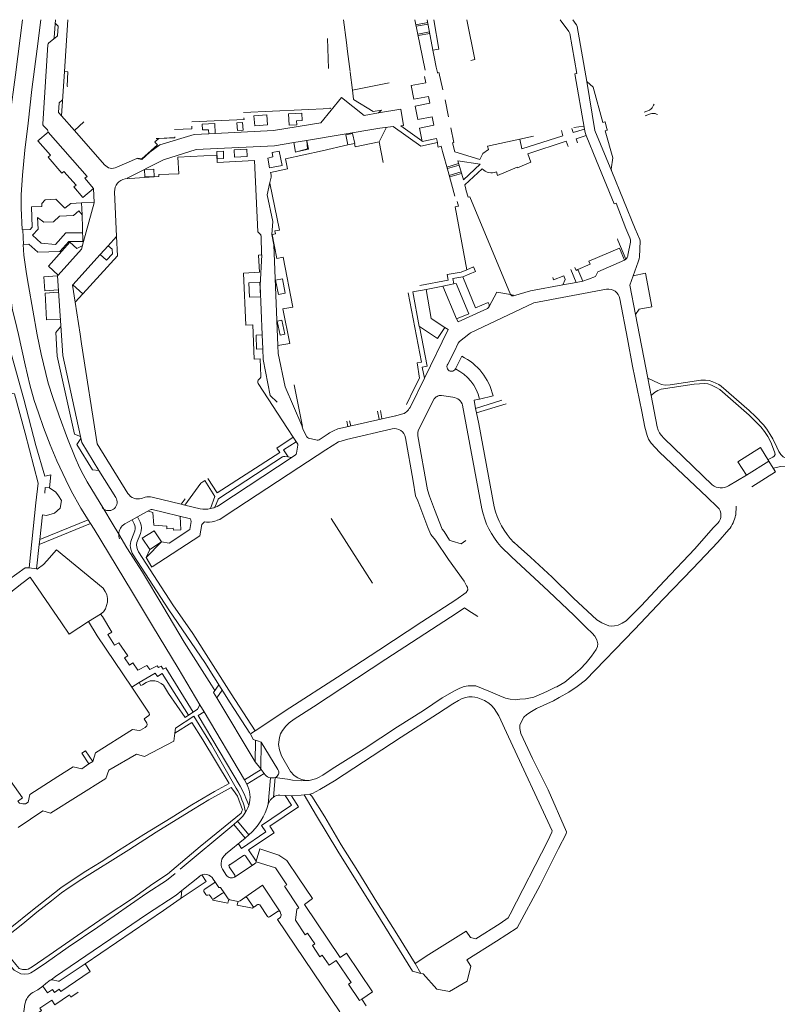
# Model space of a CAD drawing. Extents: x 145000 to 155000, y 457500 to 470000.
# Tile 391 of 548: x 149150 to 149411, y 468161 to 468500. Entities that reach past the tile are written whole.
import ezdxf

# ---------------------------------------------------------------- set-up
doc = ezdxf.new("R2010")
doc.units = 0
doc.header["$LTSCALE"] = 0.2
doc.header["$MEASUREMENT"] = 0
doc.layers.add('kant verharding', color=252, linetype='Continuous', lineweight=0)

msp = doc.modelspace()

# ---------------------------------------------------------------- linework, layer by layer
at = {"layer": 'kant verharding', "linetype": 'Continuous', "lineweight": 0}
for p, q in [((149166.65, 468500), (149165.49, 468482.17)), ((149262.53, 468492.15), (149261.54, 468500)), ((149286.04, 468500), (149289.57, 468482.66)), ((149286.4, 468498.26), (149290.53, 468499)), ((149290.63, 468498.46), (149286.51, 468497.72)), ((149292.25, 468489.47), (149290.35, 468500)), ((149340.38, 468500), (149341.6, 468498.34)), ((149341.6, 468498.34), (149341.65, 468498.24)), ((149345.2, 468478.68), (149341.85, 468497.65)), ((149255.99, 468493.48), (149256.35, 468483.26)), ((149287.05, 468495.07), (149291.11, 468495.8)), ((149291.21, 468495.26), (149287.15, 468494.53)), ((149262.92, 468489.06), (149262.53, 468492.15)), ((149263.77, 468482.23), (149262.92, 468489.06)), ((149293.82, 468481.87), (149293.44, 468483.65)), ((149165.49, 468482.17), (149164.48, 468466.94)), ((149264.59, 468475.78), (149263.8, 468482)), ((149289.38, 468480.43), (149289.79, 468478.32)), ((149293.87, 468481.61), (149293.82, 468481.87)), ((149294.34, 468481.97), (149295.73, 468475.89)), ((149264.59, 468475.78), (149277.19, 468478.24)), ((149289.79, 468478.32), (149284.78, 468477.35)), ((149284.78, 468477.35), (149285.7, 468472.64)), ((149345.2, 468478.68), (149345.07, 468478.79)), ((149264.98, 468472.66), (149264.59, 468475.78)), ((149285.7, 468472.64), (149290.7, 468473.61)), ((149290.7, 468473.61), (149291.16, 468471.23)), ((149291.16, 468471.23), (149286.15, 468470.27)), ((149286.15, 468470.27), (149287.05, 468465.62)), ((149296.43, 468472.38), (149297.68, 468466.57)), ((149164.48, 468466.94), (149168.9, 468461.91)), ((149273.54, 468467.9), (149281.26, 468469.22)), ((149282.12, 468463.62), (149281.26, 468469.22)), ((149287.05, 468465.62), (149292.06, 468466.58)), ((149292.06, 468466.58), (149292.63, 468463.66)), ((149168.9, 468461.91), (149172.19, 468464.82)), ((149273.77, 468457.99), (149276.29, 468462.98)), ((149273.97, 468462.72), (149278.63, 468463.23)), ((149278.63, 468463.23), (149288.1, 468456.54)), ((149281.18, 468463.52), (149282.12, 468463.62)), ((149281.18, 468463.52), (149288.5, 468458.34)), ((149292.63, 468463.66), (149287.63, 468462.65)), ((149344.22, 468463.34), (149340.74, 468462.86)), ((149351.52, 468464.73), (149351.5, 468464.76)), ((149352.28, 468462.09), (149351.52, 468464.73)), ((149168.9, 468461.91), (149179.27, 468450.11)), ((149197.94, 468459.15), (149203.46, 468459.45)), ((149203.46, 468459.45), (149203.45, 468459.72)), ((149217.38, 468460.87), (149215.19, 468460.77)), ((149287.63, 468462.65), (149288.55, 468458.09)), ((149322.17, 468458.91), (149326.9, 468459.89)), ((149345.05, 468460.18), (149348.52, 468451.47)), ((149196.65, 468457.95), (149197.94, 468459.15)), ((149197.08, 468459.12), (149197.94, 468459.15)), ((149248.82, 468458.47), (149244.38, 468457.71)), ((149248.82, 468458.47), (149248.85, 468458.29)), ((149254.21, 468454.9), (149262.95, 468456.91)), ((149265.34, 468457.41), (149262.95, 468456.91)), ((149273.77, 468457.99), (149275.1, 468450.9)), ((149288.1, 468456.54), (149293.81, 468457.7)), ((149288.55, 468458.09), (149293.55, 468459.1)), ((149293.81, 468457.7), (149293.55, 468459.1)), ((149293.81, 468457.7), (149293.99, 468456.36)), ((149295.56, 468454.64), (149295.57, 468454.6)), ((149295.62, 468454.53), (149295.6, 468454.61)), ((149297.09, 468449.3), (149301.11, 468450.48)), ((149301.26, 468449.95), (149297.24, 468448.77)), ((149297.9, 468446.41), (149301.95, 468447.6)), ((149302.1, 468447.07), (149298.05, 468445.88)), ((149175.51, 468441.91), (149175.74, 468437.14)), ((149182.76, 468440.82), (149183.42, 468425.44)), ((149303.62, 468441.66), (149303.71, 468441.69)), ((149303.62, 468441.66), (149303.62, 468441.69)), ((149303.77, 468441.13), (149303.62, 468441.66)), ((149175.74, 468437.14), (149171.39, 468436.96)), ((149171.39, 468436.96), (149171.39, 468437)), ((149171.54, 468432.83), (149171.39, 468436.96)), ((149171.86, 468423.64), (149171.54, 468432.83)), ((149151.41, 468422.7), (149151.16, 468427.69)), ((149358.68, 468428.2), (149360, 468424.97)), ((149171.86, 468423.64), (149172.05, 468423.64)), ((149177.82, 468419.22), (149180.51, 468422.19)), ((149180.51, 468422.19), (149183.42, 468425.44)), ((149183.42, 468425.44), (149183.46, 468425.49)), ((149355.92, 468424.18), (149355.75, 468424.58)), ((149358.62, 468417.56), (149355.92, 468424.18)), ((149360.23, 468423.49), (149359.38, 468418.99)), ((149168.43, 468408.8), (149177.82, 468419.22)), ((149358.18, 468417.25), (149358.62, 468417.56)), ((149163.07, 468411.85), (149163.33, 468412.14)), ((149341.54, 468409.6), (149339.78, 468414)), ((149343.88, 468410.04), (149342.12, 468414.01)), ((149168.26, 468408.66), (149168.27, 468408.63)), ((149168.27, 468408.63), (149168.43, 468408.8)), ((149168.43, 468408.8), (149171.81, 468405.7)), ((149295.65, 468408.34), (149299.44, 468409.07)), ((149341.54, 468409.6), (149336.93, 468408.75)), ((149343.88, 468410.04), (149341.54, 468409.6)), ((149168.27, 468408.63), (149169.17, 468402.81)), ((149169.17, 468402.81), (149171.81, 468405.7)), ((149295.65, 468408.34), (149289.94, 468407.23)), ((149300.34, 468397.05), (149295.65, 468408.34)), ((149319.96, 468405.27), (149318.95, 468405.45)), ((149169.17, 468402.81), (149170.9, 468391.76)), ((149356.58, 468404.02), (149359.24, 468390.19)), ((149366.21, 468376.72), (149361.97, 468398.59)), ((149170.9, 468391.76), (149171.4, 468388.52)), ((149233.71, 468386.74), (149233.52, 468391.6)), ((149302.18, 468384.24), (149300.07, 468379.88)), ((149284.39, 468366.62), (149289.32, 468376.7)), ((149367.38, 468370.73), (149366.21, 468376.72)), ((149244.5, 468374.34), (149244.5, 468374.32)), ((149244.5, 468374.32), (149247.41, 468360.06)), ((149287.47, 468359.09), (149292.72, 468369.55)), ((149295.22, 468370.66), (149299.15, 468370.09)), ((149316.01, 468369.12), (149306.98, 468366.28)), ((149308.28, 468369.49), (149312.95, 468370.57)), ((149308.28, 468369.49), (149308.29, 468369.46)), ((149273.75, 468362.56), (149273.22, 468365.33)), ((149274.67, 468362.77), (149274.2, 468365.49)), ((149302.48, 468367.33), (149309.13, 468331.74)), ((149307.28, 468364.72), (149306.98, 468366.28)), ((149307.28, 468364.72), (149317.43, 468367.85)), ((149279.43, 468363.76), (149260.09, 468359.37)), ((149263.01, 468360.06), (149262.64, 468361.82)), ((149264, 468360.3), (149263.6, 468362.04)), ((149279.46, 468363.75), (149281.43, 468364.23)), ((149255.45, 468352), (149259.75, 468354.78)), ((149259.75, 468354.78), (149260.67, 468355.03)), ((149282.85, 468356.17), (149285.43, 468341.2)), ((149290.39, 468338.25), (149287.06, 468356.86)), ((149246.1, 468345.96), (149255.45, 468352)), ((149407.87, 468348.14), (149400.11, 468343.35)), ((149407.91, 468348.17), (149407.87, 468348.14)), ((149409.38, 468345.68), (149407.87, 468348.14)), ((149177.34, 468344.9), (149183.12, 468335.57)), ((149220.79, 468329.27), (149246.1, 468345.96)), ((149394.02, 468339.58), (149400.11, 468343.35)), ((149192.04, 468335.29), (149193.31, 468335.7)), ((149195.65, 468335.77), (149205.68, 468333.33)), ((149205.68, 468333.33), (149206.99, 468335.21)), ((149386.64, 468335.73), (149390.21, 468332.28)), ((149179.02, 468331.65), (149178.49, 468332.16)), ((149205.68, 468333.33), (149206.95, 468333.02)), ((149206.95, 468333.02), (149212.2, 468331.74)), ((149215.7, 468331.78), (149216.91, 468332.1)), ((149396.62, 468332.66), (149396.44, 468329.55)), ((149156.98, 468321.22), (149173.68, 468327.96)), ((149173.68, 468327.96), (149174.51, 468326.62)), ((149188.77, 468327.92), (149186.23, 468326.5)), ((149188.77, 468327.92), (149190.62, 468328.95)), ((149188.77, 468327.92), (149189.49, 468326.56)), ((149190.62, 468328.95), (149191.59, 468327.08)), ((149218.08, 468327.76), (149218.95, 468328.09)), ((149218.95, 468328.09), (149220.79, 468329.27)), ((149257.21, 468328.34), (149271.44, 468306.11)), ((149174.51, 468326.62), (149156.77, 468319.39)), ((149189.71, 468324.19), (149188.55, 468321.16)), ((149212.78, 468326.38), (149213.67, 468327.19)), ((149213.67, 468327.19), (149214.42, 468327.12)), ((149390.25, 468326.75), (149388.71, 468325.13)), ((149156.77, 468319.39), (149156.98, 468321.22)), ((149191.63, 468323.24), (149190.45, 468320.12)), ((149155.89, 468311.05), (149156.77, 468319.39)), ((149193.59, 468315.02), (149198.89, 468320.38)), ((149194.85, 468317.7), (149193.59, 468315.02)), ((149198.89, 468320.38), (149194.85, 468317.7)), ((149315.69, 468318.71), (149319.28, 468315.2)), ((149320.1, 468320.19), (149321.6, 468318.84)), ((149189.16, 468315.91), (149201.39, 468297.02)), ((149190.99, 468316.96), (149202.79, 468298.64)), ((149193.59, 468315.02), (149195.54, 468311.62)), ((149155.89, 468311.05), (149153.39, 468311.39)), ((149177.91, 468295.49), (149173.76, 468292.91)), ((149304.34, 468296.83), (149307.75, 468294.65)), ((149191.24, 468271.91), (149188.71, 468270.38)), ((149216.81, 468268.56), (149218.6, 468271.19)), ((149217.95, 468266.68), (149216.81, 468268.56)), ((149219.76, 468269.35), (149217.95, 468266.68)), ((149231.09, 468244.67), (149217.95, 468266.68)), ((149211.27, 468262.79), (149212.08, 468264.33)), ((149212.08, 468264.33), (149213.52, 468261.91)), ((149209.78, 468261.77), (149208.23, 468260.76)), ((149209.78, 468261.77), (149211.27, 468262.79)), ((149213.52, 468261.91), (149211.49, 468260.62)), ((149225.95, 468236.33), (149211.49, 468260.62)), ((149227.41, 468238.51), (149213.52, 468261.91)), ((149231.18, 468252.11), (149231.09, 468244.67)), ((149233.06, 468242.28), (149233.14, 468251.4)), ((149233.14, 468251.4), (149238.94, 468242)), ((149173.92, 468243.95), (149175.24, 468244.83)), ((149231.09, 468244.67), (149233.06, 468242.28)), ((149233.21, 468242.02), (149227.41, 468238.51)), ((149228.21, 468237.04), (149234.18, 468240.66)), ((149233.06, 468242.28), (149233.21, 468242.02)), ((149233.21, 468242.02), (149234.18, 468240.66)), ((149238.04, 468239.29), (149237.43, 468232.51)), ((149227.41, 468238.51), (149228.21, 468237.04)), ((149236.4, 468239.16), (149235.55, 468230.14)), ((149239.59, 468233.22), (149241.38, 468233.1)), ((149241.38, 468233.1), (149243.67, 468232.96)), ((149241.38, 468233.1), (149243.62, 468229.71)), ((149243.67, 468232.96), (149246.04, 468229.23)), ((149248.02, 468233.27), (149249.95, 468233.55)), ((149243.62, 468229.71), (149233.25, 468222.81)), ((149246.04, 468229.23), (149236.11, 468222.57)), ((149205.31, 468207.8), (149223.82, 468223.14)), ((149223.82, 468223.14), (149225.09, 468224.22)), ((149223.82, 468223.14), (149227.68, 468218.45)), ((149225.09, 468224.22), (149228.96, 468219.53)), ((149233.25, 468222.81), (149234.8, 468220.54)), ((149236.11, 468222.57), (149237.69, 468220.3)), ((149234.8, 468220.54), (149226.39, 468214.87)), ((149228.96, 468219.53), (149227.68, 468218.45)), ((149237.69, 468220.3), (149228.83, 468214.41)), ((149227.68, 468218.45), (149220.96, 468212.88)), ((149225.59, 468216.12), (149225.3, 468216.47)), ((149226.39, 468214.87), (149225.59, 468216.12)), ((149222.35, 468209.29), (149227.06, 468212.47)), ((149227.74, 468212.34), (149229.72, 468209.41)), ((149228.83, 468214.41), (149231.49, 468210.46)), ((149231.49, 468210.46), (149232.76, 468214.79)), ((149232.76, 468214.79), (149239.22, 468212.59)), ((149239.22, 468212.59), (149242.04, 468210.74)), ((149223.98, 468205.03), (149230.41, 468209.27)), ((149230.41, 468209.27), (149231.39, 468209.91)), ((149231.39, 468209.91), (149231.46, 468210.22)), ((149231.46, 468210.22), (149231.49, 468210.46)), ((149238.07, 468208.15), (149231.46, 468210.22)), ((149242.04, 468210.74), (149245.98, 468204.78)), ((149214.29, 468203.49), (149212.74, 468205.76)), ((149219.84, 468207.73), (149221.23, 468205.61)), ((149224.14, 468205.7), (149222.15, 468208.6)), ((149238.07, 468208.15), (149241.98, 468202.41)), ((149205.31, 468197.53), (149214.29, 468203.49)), ((149211.91, 468205.23), (149205.91, 468200.4)), ((149216.95, 468202.96), (149213.6, 468200.71)), ((149217.22, 468203.52), (149216.68, 468204.35)), ((149218.63, 468201.42), (149217.22, 468203.52)), ((149227.61, 468198), (149233.6, 468202.2)), ((149233.6, 468202.2), (149239.67, 468193.1)), ((149241.98, 468202.41), (149241.18, 468201.86)), ((149245.98, 468204.78), (149250.86, 468197.6)), ((149213.49, 468200.04), (149214.17, 468198.98)), ((149215.54, 468198.66), (149216.19, 468197.72)), ((149216.9, 468197.57), (149219.83, 468199.49)), ((149219.17, 468201.42), (149218.63, 468201.42)), ((149220.68, 468199.23), (149219.17, 468201.42)), ((149221.78, 468197.54), (149220.68, 468199.23)), ((149241.18, 468201.86), (149246.09, 468194.43)), ((149216.58, 468197.47), (149216.51, 468197.03)), ((149221.71, 468195.99), (149216.51, 468197.03)), ((149221.71, 468195.99), (149221.9, 468196.97)), ((149222.45, 468197.18), (149221.78, 468197.54)), ((149221.9, 468196.97), (149222, 468197.43)), ((149225.25, 468196.67), (149222.45, 468197.18)), ((149224.97, 468195.36), (149225.17, 468196.34)), ((149230.16, 468194.3), (149224.97, 468195.36)), ((149225.17, 468196.34), (149225.24, 468196.67)), ((149226, 468196.86), (149225.25, 468196.67)), ((149227.61, 468198), (149226, 468196.86)), ((149230.26, 468195), (149228.33, 468197.89)), ((149230.94, 468194.83), (149231.97, 468195.53)), ((149235.39, 468191.41), (149232.72, 468195.42)), ((149250.86, 468197.6), (149248.08, 468195.57)), ((149248.08, 468195.57), (149260.36, 468177.38)), ((149230.16, 468194.3), (149230.63, 468194.76)), ((149238.98, 468193.24), (149236.1, 468191.29)), ((149240, 468192.23), (149239.67, 468193.1)), ((149245.47, 468194.02), (149244.95, 468190.22)), ((149246.09, 468194.43), (149245.47, 468194.02)), ((149238.79, 468190.43), (149239.62, 468190.97)), ((149260.2, 468158.64), (149238.79, 468190.43)), ((149244.95, 468190.22), (149248.33, 468185.16)), ((149248.33, 468185.16), (149249.14, 468185.7)), ((149249.14, 468185.7), (149251.62, 468182.03)), ((149251.62, 468182.03), (149250.82, 468181.47)), ((149250.82, 468181.47), (149253.42, 468177.61)), ((149260.36, 468177.38), (149262.5, 468178.85)), ((149262.5, 468178.85), (149271.53, 468165.57)), ((149253.42, 468177.61), (149254.22, 468178.15)), ((149254.22, 468178.15), (149256.55, 468174.66)), ((149256.55, 468174.66), (149259.04, 468176.35)), ((149259.04, 468176.35), (149264.09, 468168.75)), ((149286.2, 468175.27), (149288.14, 468171.89)), ((149264.09, 468168.75), (149263.26, 468168.17)), ((149267.03, 468162.59), (149263.26, 468168.17)), ((149271.53, 468165.57), (149267.77, 468162.97)), ((149151.92, 468161.35), (149151.46, 468157.88)), ((149267.77, 468162.97), (149267.03, 468162.59)), ((149267.77, 468162.97), (149269.31, 468160.71))]:
    msp.add_line(p, q, dxfattribs=at)
at = {"layer": 'kant verharding', "linetype": 'Continuous', "lineweight": 0, "flags": 128}
for points in [[(149144.94, 468427.51), (149144.77, 468440.18), (149145.32, 468452.36), (149145.74, 468457.3), (149146.67, 468466.53), (149148.63, 468481.03), (149151.04, 468500)], [(149157.34, 468500), (149156.12, 468490.02), (149154.29, 468475.95), (149153.03, 468464.41), (149151.92, 468455.13), (149151.09, 468446.47), (149150.58, 468439.71)], [(149162.36, 468500), (149162, 468493.91), (149161.92, 468493.59), (149161.76, 468493.29), (149160.13, 468492), (149159.88, 468491.68), (149159.75, 468491.3), (149158.01, 468464.16), (149158.05, 468463.78), (149158.26, 468463.45), (149159.65, 468462.05), (149159.82, 468461.73), (149159.86, 468461.36)], [(149162.11, 468493.52), (149163.14, 468494.44), (149163.36, 468497.74), (149162.46, 468498.64)], [(149292.64, 468500), (149294.28, 468489.86), (149292.25, 468489.47)], [(149303.94, 468500), (149306.7, 468486.26), (149305.28, 468486.01)], [(149336, 468500), (149339.04, 468495.95), (149339.4, 468495.27), (149341.81, 468481.52), (149341.07, 468481.42), (149344.43, 468462.37)], [(149341.65, 468498.24), (149341.78, 468497.95), (149341.85, 468497.65)], [(149293.44, 468483.65), (149292.66, 468487.2), (149292.25, 468489.47)], [(149165.49, 468482.17), (149166.66, 468482.11), (149166.4, 468477.14), (149166.71, 468477.03)], [(149351.11, 468464.77), (149350.7, 468464.68), (149347.46, 468476.73), (149345.2, 468478.68)], [(149345.2, 468478.68), (149348, 468461.84), (149353.83, 468447.81)], [(149217.38, 468460.87), (149237.44, 468461.82), (149253.66, 468464.55), (149260.81, 468473.18), (149268.62, 468467.06), (149273.54, 468467.9), (149274.6, 468468.9)], [(149164.71, 468472.3), (149163.67, 468471.43), (149163.47, 468468.02), (149164.48, 468466.94)], [(149227.13, 468468.03), (149257.04, 468469.41), (149256.96, 468469.69)], [(149274.6, 468468.9), (149271.74, 468468.44), (149264.92, 468472.58)], [(149230.95, 468463.52), (149230.71, 468466.97), (149235.12, 468467.24), (149235.32, 468463.77), (149230.95, 468463.52)], [(149247.15, 468467.8), (149247.29, 468465.36), (149245.35, 468465.26), (149245.42, 468463.86), (149242.81, 468463.68), (149242.6, 468467.6), (149247.15, 468467.8)], [(149364.93, 468468.19), (149366.76, 468468.84), (149367.4, 468469.36)], [(149365.29, 468466.98), (149367.19, 468467.62), (149367.57, 468467.72), (149367.95, 468467.77)], [(149203.34, 468462.19), (149209.37, 468462.49), (149209.33, 468463.4)], [(149209.27, 468464.82), (149227.3, 468465.7), (149227.24, 468466.2)], [(149215.19, 468460.77), (149215.09, 468462.15), (149212.96, 468462.06), (149212.83, 468464.07), (149217.2, 468464.23), (149217.38, 468460.87)], [(149224.83, 468464.57), (149226.8, 468464.64), (149226.97, 468461.97), (149224.99, 468461.86), (149224.83, 468464.57)], [(149351.5, 468464.76), (149351.48, 468464.86), (149351.11, 468464.77)], [(149159.86, 468461.36), (149156.33, 468458.33), (149160.7, 468453.36), (149159.84, 468452.66), (149164.64, 468447.19), (149165.31, 468447.79), (149169.48, 468443.11), (149168.77, 468442.54), (149171.87, 468438.79), (149175.51, 468441.91)], [(149175.51, 468441.91), (149172.55, 468445.48), (149173.27, 468446.1), (149159.86, 468461.36)], [(149183.47, 468449.26), (149190.42, 468452.27), (149192.09, 468451.95), (149194.88, 468454.41), (149198.27, 468456.9), (149210.11, 468460.53), (149215.19, 468460.77)], [(149197.94, 468459.15), (149203.47, 468459.31), (149203.46, 468459.45)], [(149215.19, 468460.77), (149215.19, 468460.74), (149217.38, 468460.84), (149217.38, 468460.87)], [(149273.97, 468462.72), (149248.82, 468458.47)], [(149265.34, 468457.41), (149265.39, 468457.42), (149264.64, 468460.86), (149262.26, 468460.38), (149262.95, 468456.91)], [(149298.43, 468462.82), (149299.42, 468457.77), (149299.04, 468457.62), (149299.76, 468454.56)], [(149322.17, 468458.91), (149322.89, 468455.56), (149337, 468460.02), (149336.47, 468461.87)], [(149344.43, 468462.37), (149340.57, 468461.17), (149340.11, 468462.59)], [(149341.98, 468457.65), (149341.51, 468459.03), (149345.05, 468460.18)], [(149344.43, 468462.37), (149344.64, 468461.21), (149345.05, 468460.18)], [(149353.83, 468447.81), (149353.56, 468448.56), (149354.22, 468452.45), (149351.51, 468461.78), (149352.3, 468462.03), (149352.28, 468462.09)], [(149187.12, 468445.49), (149199.62, 468451.77), (149210.79, 468455.3), (149237.82, 468456.61), (149244.38, 468457.71)], [(149190.58, 468452.41), (149192.08, 468452.1), (149197.52, 468456.9), (149196.63, 468457.92)], [(149244.38, 468457.71), (149244.99, 468454.48), (149245.29, 468454.55)], [(149248.85, 468458.29), (149249.14, 468455.56), (149245.29, 468454.55)], [(149248.85, 468458.29), (149249.41, 468455.46), (149245.29, 468454.55)], [(149265.34, 468457.41), (149265.51, 468456.24), (149273.77, 468457.99)], [(149295.6, 468454.61), (149295.07, 468456.48), (149294.03, 468456.2), (149293.99, 468456.36)], [(149322.17, 468458.91), (149311.06, 468456.52), (149311.43, 468455.3), (149309.41, 468453.98), (149308.4, 468451.95), (149299.76, 468454.56)], [(149314.12, 468447.63), (149314.51, 468446.39), (149321.25, 468449.23), (149321.35, 468449.02), (149325.98, 468450.96), (149324.91, 468453.88), (149338.16, 468458.19), (149338.78, 468456.32)], [(149233.08, 468425.59), (149233.02, 468425.94), (149232.82, 468426.23), (149231.98, 468427.07), (149230.89, 468451.59), (149218, 468450.87), (149217.89, 468453.36), (149204.56, 468452.74), (149204.87, 468447), (149197.92, 468446.7), (149197.94, 468446), (149186.33, 468445.25)], [(149220.17, 468454.71), (149217.95, 468454.65), (149218.02, 468452.11), (149220.27, 468452.23), (149220.17, 468454.71)], [(149228.31, 468452.95), (149228.19, 468455.45), (149223.87, 468455.25), (149223.97, 468452.76), (149228.31, 468452.95)], [(149239.38, 468454.8), (149236.96, 468454.28), (149237.24, 468452.82), (149235.42, 468452.4), (149236.1, 468448.98), (149240.42, 468449.87), (149239.38, 468454.8)], [(149254.21, 468454.9), (149241.55, 468452.12), (149242.26, 468448.64), (149236.43, 468447.43), (149236.62, 468446.59), (149236.64, 468446.24), (149236.59, 468445.84), (149236.17, 468444)], [(149295.57, 468454.6), (149297.54, 468447.73), (149299.86, 468439.32)], [(149302.74, 468444.9), (149300.83, 468451.42), (149308.49, 468450.24), (149302.74, 468444.9)], [(149348.52, 468451.47), (149354.6, 468436.7), (149355.35, 468436.85), (149358.68, 468428.2)], [(149193.15, 468445.93), (149193, 468448.41), (149196.29, 468448.54), (149196.39, 468446.1), (149193.15, 468445.93)], [(149303.62, 468441.69), (149303.23, 468443.13), (149309.26, 468448.72)], [(149361.2, 468411.92), (149362.88, 468416.74), (149363.19, 468417.7), (149363.36, 468418.37), (149363.59, 468423.8), (149363.49, 468424.32), (149361.83, 468428.03), (149353.83, 468447.81)], [(149236.17, 468444), (149235.21, 468439.77), (149237.14, 468430.56), (149236.82, 468426.15), (149237.55, 468422.52), (149238.91, 468387.89)], [(149238.91, 468387.89), (149243.05, 468388.6), (149240.62, 468400.47), (149244.1, 468401.14), (149240.74, 468418.26), (149238.58, 468417.86), (149236.96, 468426.05), (149238.07, 468426.27), (149237.87, 468427.31), (149239.52, 468427.64), (149236.16, 468443.72), (149236.17, 468444)], [(149151.16, 468427.69), (149150.98, 468427.76), (149150.62, 468435.1), (149150.58, 468439.71)], [(149303.77, 468441.13), (149304.36, 468438.92), (149304.94, 468439.1), (149318.95, 468405.45)], [(149171.39, 468436.96), (149167.71, 468436.81), (149165.6, 468435.14), (149162.49, 468438.23), (149158.9, 468438.02), (149157.74, 468436.75), (149157.73, 468435.78), (149154.12, 468435.64), (149154.44, 468428.58), (149153.73, 468427.79), (149151.16, 468427.69)], [(149175.74, 468437.14), (149175.75, 468437.04), (149172.05, 468423.64)], [(149300.63, 468437.42), (149301.08, 468435.84), (149299.92, 468435.57), (149303.96, 468413.94)], [(149171.54, 468432.83), (149170.44, 468434.22), (149168.65, 468432.63), (149163.76, 468432.36), (149161.7, 468430.43), (149158.43, 468430.29), (149156.24, 468431.99), (149156.43, 468427.98), (149154.51, 468425.81), (149157.48, 468423.15), (149162.46, 468422.62), (149165.96, 468426.7), (149171.72, 468426.72)], [(149233.18, 468425.6), (149233.32, 468419.15), (149232.3, 468419.03), (149232.55, 468413.11), (149227.06, 468412.79), (149227.92, 468394.89), (149230.3, 468394.98), (149230.81, 468383.2), (149232.83, 468383.32), (149233.06, 468377.39), (149233.02, 468377.03), (149232.84, 468376.71), (149232.18, 468375.96)], [(149152.38, 468412.56), (149151.52, 468419), (149151.26, 468422.65), (149151.41, 468422.7)], [(149151.41, 468422.7), (149153.22, 468422.76), (149156.31, 468419.97), (149163.9, 468420.2), (149167.03, 468423.65), (149171.86, 468423.64)], [(149163.33, 468412.14), (149159.95, 468415.24), (149167.31, 468423.45), (149169.71, 468421.33), (149171.61, 468422.16)], [(149172.05, 468423.64), (149171.34, 468421.07), (149163.33, 468412.14)], [(149171.81, 468405.7), (149183.7, 468418.78), (149183.42, 468425.44)], [(149180.51, 468422.19), (149181.87, 468421.01), (149181.99, 468419.47), (149179.97, 468417.27), (149177.82, 468419.22)], [(149144.73, 468419.38), (149146.32, 468409.19), (149147.64, 468400.01), (149148.57, 468396.56), (149149.7, 468391.68), (149151.97, 468381.22), (149153.58, 468374.32), (149155.12, 468369.01), (149156.55, 468364.73), (149158.34, 468359.71), (149160.57, 468353.75), (149162.93, 468348.23), (149165.92, 468341.7), (149167.83, 468337.85), (149171.17, 468331.99), (149173.68, 468327.96)], [(149233.52, 468391.6), (149232.88, 468408.5), (149233.41, 468419.14)], [(149342.12, 468414.01), (149346.37, 468415.86), (149345.92, 468416.88), (149356.47, 468421.4), (149358.18, 468417.25)], [(149343.88, 468410.04), (149345.81, 468410.72), (149348.17, 468411.69), (149349.01, 468413.29), (149358.18, 468417.25)], [(149179.02, 468331.65), (149173.36, 468341.03), (149171.95, 468343.51), (149170.67, 468345.91), (149169.16, 468349.39), (149166.58, 468355.86), (149163.71, 468363.72), (149161.55, 468370.02), (149159.91, 468375), (149157.44, 468384.93), (149156.08, 468391.54), (149153.13, 468408.6), (149152.38, 468412.56)], [(149303.96, 468413.94), (149301.97, 468413.12), (149297.19, 468412.29), (149297.51, 468410.42), (149287.73, 468408.52)], [(149303.96, 468413.94), (149306.21, 468414.92), (149306.9, 468413.32), (149302.55, 468411.51)], [(149341.13, 468414.73), (149341.54, 468413.75), (149342.12, 468414.01)], [(149361.2, 468411.92), (149365.4, 468412.75), (149367.64, 468401.21), (149363.19, 468400.36), (149361.97, 468398.59)], [(149163.35, 468407.08), (149158.8, 468406.74), (149158.42, 468411.54), (149163.07, 468411.85)], [(149171.04, 468356.65), (149164.89, 468384.51), (149163.07, 468411.85)], [(149229.13, 468404.5), (149232.95, 468404.7), (149232.76, 468409.71), (149228.96, 468409.51), (149229.13, 468404.5)], [(149240.52, 468410.85), (149238.11, 468410.39), (149239.1, 468405.44), (149241.46, 468405.91), (149240.52, 468410.85)], [(149299.44, 468409.07), (149299.15, 468410.93), (149302.55, 468411.51)], [(149299.44, 468409.07), (149300.27, 468409.23), (149304.59, 468398.85), (149300.36, 468397.05), (149300.91, 468396.02), (149311.02, 468400.69), (149311.39, 468400.94), (149311.62, 468401.31)], [(149302.55, 468411.51), (149306.98, 468400.86), (149311.33, 468402.73), (149311.61, 468402.04), (149311.68, 468401.68), (149311.62, 468401.31)], [(149336.93, 468408.75), (149325.85, 468406.69), (149320.04, 468405)], [(149336.93, 468408.75), (149337.81, 468410.61), (149337.26, 468411.92), (149333.76, 468410.47), (149333.54, 468411.34)], [(149361.97, 468398.59), (149360.06, 468408.65), (149361.2, 468411.92)], [(149164.02, 468397), (149159.34, 468396.76), (149158.81, 468405.93), (149163.39, 468406.21)], [(149283.73, 468406.01), (149288.39, 468382.2), (149286.86, 468381.89), (149287.62, 468376.69), (149285.82, 468373.16), (149283.18, 468367.6)], [(149289.94, 468407.23), (149285.41, 468406.35), (149287.58, 468394.47), (149287.65, 468394.42)], [(149289.94, 468407.23), (149291.7, 468397.19), (149296.41, 468394.09)], [(149297.4, 468381.5), (149299.65, 468385.99), (149300.96, 468388.7), (149301.44, 468389.28), (149304.61, 468391.77), (149305.24, 468392.21), (149326.95, 468402.62), (149352.04, 468407.24)], [(149318.95, 468405.45), (149314.23, 468406.29), (149311.62, 468401.31)], [(149160.4, 468338.91), (149160.84, 468343.42), (149159.32, 468343.09), (149158.77, 468342.91), (149155.7, 468353.47), (149151.49, 468369.48), (149146.66, 468386.72), (149143.61, 468397.85), (149136.01, 468397.77), (149120.84, 468397.47)], [(149240.32, 468396.63), (149238.72, 468396.32), (149239.74, 468391.43), (149241.31, 468391.86), (149240.32, 468396.63)], [(149171.04, 468356.65), (149168.93, 468357.42), (149162.97, 468384.29), (149162.48, 468392.43), (149164.19, 468394.34)], [(149289.32, 468376.7), (149288.59, 468380.49), (149290.28, 468380.82), (149287.65, 468394.42)], [(149287.65, 468394.42), (149293.82, 468390.28), (149296.41, 468394.09)], [(149296.41, 468394.09), (149297.5, 468393.41), (149289.32, 468376.7)], [(149171.4, 468388.52), (149176.79, 468354.06), (149187.32, 468337.03)], [(149233.71, 468386.74), (149231.57, 468386.65), (149231.44, 468391.49), (149233.52, 468391.6)], [(149386.64, 468335.73), (149370.23, 468351.21), (149367.42, 468354.28), (149366.45, 468355.73), (149365.94, 468356.93), (149365.14, 468359.76), (149364.1, 468365.21), (149361, 468380.83), (149359.24, 468390.19)], [(149238.67, 468368.38), (149236.33, 468370.71), (149233.85, 468383.09), (149233.71, 468386.74)], [(149238.91, 468387.89), (149239.02, 468385.13), (149241.49, 468373.66), (149247.18, 468360.35), (149247.38, 468359.6), (149247.68, 468358.89), (149248.94, 468356.51), (149249.16, 468356.23), (149249.45, 468356.02), (149252.45, 468355.38)], [(149232.12, 468374.86), (149242.2, 468359.35), (149244.24, 468356.32)], [(149423.04, 468348.12), (149415.15, 468349), (149413.63, 468349.21), (149412.73, 468349.65), (149411.98, 468350.4), (149411.26, 468351.48), (149410.55, 468352.88), (149409.22, 468355.84), (149408.35, 468357.27), (149407.12, 468359.12), (149405.96, 468360.66), (149403.31, 468363.49), (149401.13, 468365.56), (149391.47, 468373.95), (149390.65, 468374.48), (149388.56, 468375.4), (149387.36, 468375.82), (149386.08, 468376.01), (149384.43, 468376.01), (149373.96, 468374.41), (149372.21, 468374.27), (149370.93, 468374.53), (149369.86, 468374.92), (149366.21, 468376.72)], [(149367.38, 468370.73), (149368.46, 468371.72), (149369.62, 468372.46), (149370.85, 468372.89), (149382.17, 468374.59), (149384.02, 468374.77), (149385.55, 468374.82), (149386.81, 468374.74), (149388.13, 468374.29), (149389.77, 468373.49), (149391.01, 468372.78), (149401.08, 468363.93), (149403.49, 468361.55), (149405.07, 468359.87), (149406.36, 468358.29), (149407.45, 468356.65), (149408.52, 468354.68), (149409.41, 468352.21), (149409.94, 468351.03), (149409.99, 468350.39), (149409.72, 468349.89), (149409.26, 468349.44), (149407.58, 468348.71)], [(149153.39, 468311.39), (149155.65, 468333.75), (149156.42, 468340.58), (149152.01, 468357.7), (149148.31, 468371.23), (149146.48, 468371.61)], [(149306.98, 468366.28), (149306.45, 468369.07), (149308.28, 468369.49)], [(149367.38, 468370.73), (149369.48, 468359.89), (149369.81, 468358.81), (149370.24, 468357.87), (149370.76, 468357.08), (149371.79, 468355.89), (149388.38, 468339.94)], [(149307.28, 468364.72), (149308.02, 468360.91), (149313.33, 468332.45)], [(149260.67, 468355.03), (149262.58, 468355.56), (149278.25, 468359.19)], [(149177.34, 468344.9), (149175.13, 468345.11), (149169.72, 468353.79), (149171.15, 468355.94)], [(149177.34, 468344.9), (149171.51, 468354.51), (149171.04, 468356.65)], [(149214.79, 468342.11), (149218.03, 468337.17), (149239.64, 468351.05), (149238.55, 468352.61), (149244.24, 468356.32)], [(149245.22, 468354.79), (149240.92, 468351.98), (149242.44, 468349.55)], [(149244.24, 468356.32), (149245.62, 468354.25), (149245.77, 468353.92), (149245.81, 468353.57), (149245.33, 468350.86), (149245.21, 468350.53), (149244.98, 468350.26), (149243.79, 468349.47)], [(149256.21, 468357.54), (149253.13, 468355.5), (149252.81, 468355.35), (149252.45, 468355.35)], [(149407.87, 468348.14), (149405, 468352.82), (149397.14, 468347.94), (149400.11, 468343.35)], [(149242.44, 468349.55), (149241.27, 468349.7), (149240.91, 468349.68), (149240.57, 468349.57), (149218.65, 468335.28), (149218.41, 468335.03), (149218.25, 468334.72), (149217.38, 468332.51), (149217.18, 468332.26), (149216.91, 468332.1)], [(149243.79, 468349.47), (149218.59, 468332.85), (149218.03, 468332.53), (149216.91, 468332.1)], [(149242.44, 468349.55), (149243.53, 468349.42), (149243.79, 468349.47)], [(149401.95, 468339.31), (149410.17, 468344.39), (149409.38, 468345.68)], [(149409.38, 468345.68), (149411.97, 468346.29), (149413.44, 468346.43), (149415.04, 468346.52), (149416.79, 468346.56), (149421.64, 468345.92), (149423.66, 468345.59), (149425.65, 468345.39), (149427.68, 468345.38), (149429.56, 468345.48), (149431.39, 468345.77), (149433.38, 468346.18), (149435.28, 468346.79), (149436.97, 468347.23), (149439.88, 468347.52)], [(149206.95, 468333.02), (149212.4, 468340.55), (149213.74, 468341.45), (149217.28, 468336), (149215.7, 468331.78)], [(149231.1, 468255.32), (149242.99, 468263.27), (149259.44, 468273.76), (149273.61, 468283.12), (149288.51, 468292.85), (149300.18, 468300.37), (149303.76, 468302.91), (149304.28, 468303.81), (149304.18, 468304.71), (149303.88, 468305.21), (149303.05, 468306.84), (149297.58, 468314.31), (149293.19, 468320.91), (149291.61, 468322.89), (149290.58, 468325.34), (149287.04, 468334.49), (149286.29, 468336.22), (149285.43, 468341.2)], [(149156.98, 468321.22), (149157.94, 468329.65), (149159.34, 468329.42), (149162.09, 468330.28), (149164.04, 468331.98), (149164.53, 468334.59), (149163.48, 468336.24), (149162.53, 468337.41), (149160.4, 468338.91)], [(149160.4, 468338.91), (149158.91, 468339.06), (149158.71, 468337.07)], [(149290.39, 468338.25), (149291.07, 468336.12), (149292.77, 468331.47), (149295.44, 468324.77), (149296.11, 468323.87), (149297.97, 468320.99), (149298.95, 468320.59), (149301.98, 468319.67), (149303.6, 468320.83)], [(149184.2, 468323.03), (149181.96, 468326.8), (149179.02, 468331.65)], [(149190.62, 468328.95), (149194.99, 468331.38), (149195.34, 468331.46), (149195.7, 468331.44), (149208.81, 468328.25), (149209.15, 468327.35), (149208.67, 468324.62), (149201.57, 468319.91), (149198.89, 468320.38)], [(149205.3, 468329.07), (149205.57, 468324.53), (149203, 468324.38), (149202.94, 468325.08), (149200.76, 468324.86), (149200.69, 468325.76), (149196.23, 468326.12), (149195.92, 468330.47), (149194.36, 468330.96)], [(149174.51, 468326.62), (149175.71, 468324.69), (149188.51, 468303.54), (149195.78, 468291.41), (149204.64, 468276.93), (149212.08, 468264.33)], [(149194.85, 468317.7), (149192.28, 468321.59), (149196.34, 468324.18), (149198.89, 468320.38)], [(149195.64, 468311.71), (149212.05, 468322.48), (149212.78, 468326.38)], [(149394.09, 468324.56), (149390.33, 468320.2), (149381.73, 468311.13), (149371.52, 468300.6), (149361.68, 468290.25), (149344.82, 468272.81), (149341.94, 468270.63), (149339.02, 468268.65), (149335.67, 468266.84), (149333.72, 468265.68), (149327.94, 468263), (149326.14, 468262.04), (149324.62, 468260.97), (149323.52, 468260.01), (149323, 468259.06), (149322.22, 468257.23), (149322.17, 468256.13), (149322.35, 468255.03), (149322.55, 468254.41), (149326.55, 468245.78), (149331.89, 468235), (149338.27, 468220.59), (149338.07, 468219.86), (149335.43, 468214.83), (149329.12, 468202.28), (149321.26, 468187.6), (149314.19, 468182.97), (149303.97, 468176.54), (149305.3, 468174.37), (149304.1, 468169.21), (149298.01, 468165.6), (149293.65, 468166.44), (149288.91, 468171.69), (149288.14, 468171.89)], [(149388.71, 468325.13), (149382.42, 468317.91), (149371.91, 468306.91), (149363.89, 468298.36), (149358.77, 468293.13), (149357.39, 468292.37), (149356.04, 468291.7), (149354.77, 468291.42), (149353.84, 468291.34), (149352.77, 468291.47), (149350.36, 468292.46), (149348.64, 468293.56), (149340.59, 468301.03), (149333.32, 468308.26), (149325.9, 468315.13), (149321.6, 468318.84)], [(149184.46, 468321.44), (149184.25, 468322.22), (149184.2, 468323.03)], [(149216.13, 468271.02), (149206.7, 468285.8), (149199.35, 468298.2), (149192.32, 468309.88), (149187.01, 468318.28), (149184.2, 468323.03)], [(149217.23, 468269.18), (149216.13, 468271.02), (149206.7, 468285.8), (149199.35, 468298.2), (149192.32, 468309.88), (149187.01, 468318.28), (149184.2, 468323.03)], [(149177.91, 468295.49), (149178.91, 468296.32), (149179.63, 468297.27), (149180.36, 468299.57), (149180.35, 468300.82), (149180.08, 468302.22), (149179.55, 468303.3), (149178.82, 468304.4), (149162.76, 468317.59), (149159.49, 468313.83), (149158.27, 468312.51), (149156.09, 468310.97), (149155.89, 468311.05)], [(149248.92, 468238.21), (149249.64, 468238.28), (149251.84, 468238.86), (149252.72, 468239.16), (149254.34, 468240.07), (149257.57, 468242.22), (149268.57, 468249.1), (149280.09, 468256.7), (149289.04, 468262.29), (149295.41, 468266.68), (149299.66, 468269.09), (149301.51, 468269.97), (149303.06, 468270.59), (149304.43, 468270.8), (149306.11, 468270.8), (149306.99, 468270.85), (149312.05, 468268.78), (149315.27, 468267.36), (149317.3, 468266.54), (149318.9, 468266.21), (149320.56, 468265.99), (149322.23, 468266.22), (149324.13, 468266.35), (149327.04, 468266.93), (149331.46, 468268.91), (149334.46, 468270.37), (149334.86, 468270.49), (149337.61, 468272.12), (149340.58, 468274.45), (149342.91, 468276.53), (149345.03, 468278.74), (149346.85, 468281.02), (149348.4, 468283.33), (149348.93, 468284.38), (149348.97, 468285.28), (149348.65, 468286.6), (149347.94, 468287.85), (149347.12, 468288.96), (149345.11, 468290.75), (149340.83, 468295), (149332.08, 468303.42), (149319.28, 468315.2)], [(149132.51, 468311.56), (149138.3, 468308.65), (149141.49, 468304.37), (149141.89, 468304.1), (149146.21, 468307.33), (149151.96, 468311.47), (149153.39, 468311.39)], [(149118.01, 468266.8), (149116.3, 468267.84), (149115.63, 468268.64), (149115.35, 468269.14), (149115.25, 468270.12), (149115.6, 468271.25), (149116.87, 468272.73), (149120.84, 468277.61), (149127.78, 468285.61), (149135.05, 468294.2), (149136.2, 468295.35), (149138.05, 468296.58), (149138.95, 468297.14), (149141.17, 468298.86), (149144.55, 468301.15), (149146.45, 468302.58), (149150.87, 468306.06), (149153.69, 468308.17), (149164.5, 468292.49), (149167.14, 468288.57), (149173.76, 468292.91)], [(149229.32, 468254.49), (149222.5, 468265.02), (149213.77, 468278.82), (149201.39, 468297.02)], [(149202.79, 468298.64), (149209.72, 468288.88), (149222.87, 468268.12), (149228.41, 468259.6), (149231.1, 468255.32)], [(149304.34, 468296.83), (149303.14, 468297.65), (149300.64, 468295.9), (149276.1, 468279.99), (149251.15, 468263.64), (149244.58, 468259.3), (149242.83, 468258.09), (149241.7, 468256.94), (149240.51, 468255.41), (149239.86, 468254.28), (149239.46, 468253.08), (149239.19, 468250.68), (149239.44, 468248.8), (149240.12, 468246.7), (149243.28, 468241.3), (149244.56, 468239.98), (149245.81, 468239.13), (149247.11, 468238.58), (149247.64, 468238.5), (149248.92, 468238.21)], [(149209.78, 468261.77), (149200.34, 468277.05), (149199.46, 468276.55), (149198.73, 468277.53), (149197.91, 468277.15), (149197.36, 468277.72), (149194.83, 468276.49), (149193.83, 468277.77), (149190.8, 468276.16), (149189, 468278.76), (149187.82, 468277.96), (149186.17, 468280.48), (149187.34, 468281.19), (149184.26, 468285.61), (149182.66, 468284.78), (149180.42, 468288.44), (149181.8, 468289.29), (149178.56, 468294.64), (149177.91, 468295.49)], [(149188.71, 468270.38), (149176.72, 468288.01), (149173.76, 468292.91)], [(149208.23, 468260.76), (149199.14, 468275.1), (149197.54, 468274.07), (149196.69, 468275.15), (149191.24, 468271.91)], [(149175.24, 468244.83), (149176.21, 468247.76), (149188.89, 468255.81), (149191.24, 468255.44), (149191.71, 468255.52), (149193.31, 468256.44), (149193.79, 468257.1), (149193.94, 468257.55), (149193.89, 468258), (149192.91, 468259.5), (149194.53, 468260.6), (149194.76, 468261), (149194.63, 468261.38), (149188.71, 468270.38)], [(149191.24, 468271.91), (149191.81, 468270.91), (149192.39, 468271.18), (149193.56, 468271.96), (149194.94, 468272.54), (149195.71, 468272.57), (149196.54, 468272.49), (149197.54, 468272.27), (149198.72, 468271.62), (149199.6, 468270.99), (149201.33, 468268.14), (149206.99, 468259.94), (149208.23, 468260.76)], [(149286.2, 468175.27), (149290.9, 468178.33), (149303.77, 468186.4), (149305.18, 468184.28), (149307.03, 468183.73), (149315.46, 468189.07), (149318.13, 468190.98), (149318.85, 468192.21), (149331.82, 468217.45), (149333.24, 468220.46), (149333.32, 468220.91), (149318.28, 468253.27), (149314.96, 468260.53), (149313.38, 468263.03), (149312.4, 468264.1), (149311.55, 468264.85), (149310.02, 468265.72), (149307.77, 468266.67), (149306.72, 468266.97), (149305.79, 468267.02), (149304.64, 468267.02), (149303.44, 468266.82), (149302.09, 468266.31), (149301.02, 468265.81), (149299.07, 468264.66), (149293.84, 468261.22), (149281.32, 468253.17), (149258.42, 468238.09), (149253.33, 468235.16), (149250.8, 468233.83), (149249.95, 468233.55)], [(149203.53, 468254.48), (149203.7, 468256.21), (149210, 468260.37), (149216.14, 468250.52), (149224.58, 468235.61)], [(149203.53, 468254.48), (149209.38, 468258.17), (149213.14, 468252.22), (149222.15, 468237.24), (149217.12, 468234.48), (149209.35, 468229.89), (149202.22, 468225.4), (149192.8, 468219.7), (149184.1, 468214.18), (149178.1, 468210.22), (149172.85, 468207.01), (149167.48, 468203.5), (149164.23, 468201.32), (149153.94, 468193.22), (149147.36, 468187.93), (149142.62, 468184.17), (149141.14, 468184.59)], [(149149.61, 468222.04), (149158.08, 468227.81), (149160.64, 468226.96), (149179.78, 468238.88), (149180.78, 468241.84), (149190.28, 468247.33), (149193.05, 468246.56), (149203.11, 468251.78), (149203.53, 468254.48)], [(149233.14, 468251.4), (149231.93, 468251.87), (149230.48, 468252.34), (149229.5, 468254.29), (149231.1, 468255.32)], [(149139.41, 468248.73), (149151.02, 468232.33), (149150.09, 468231.58), (149149.47, 468231.15), (149150.07, 468230.48), (149151.12, 468230.23), (149152.15, 468230.26), (149153, 468230.78), (149153.59, 468233.46), (149163.24, 468239.58), (149168.49, 468242.97), (149171.42, 468242.27), (149173.92, 468243.95)], [(149173.92, 468243.95), (149171.43, 468247.63), (149172.71, 468248.48), (149175.24, 468244.83)], [(149248.92, 468238.21), (149247.04, 468238.15), (149244.01, 468238.35), (149242.21, 468238.7), (149240.38, 468238.92), (149238.04, 468239.28)], [(149147.33, 468176.76), (149148.71, 468174.89), (149149.94, 468173.57), (149151.07, 468173.24), (149152.44, 468173.24), (149153.02, 468173.34), (149154.37, 468174.17), (149160.27, 468178.16), (149170.01, 468184.91), (149179.56, 468191.43), (149189.23, 468197.92), (149195.88, 468202.64), (149200.9, 468206.05), (149212.15, 468215.5), (149226.24, 468227.06), (149226.57, 468227.69), (149226.77, 468228.19), (149225.01, 468232.82), (149223.68, 468234.82), (149222.82, 468235.86), (149215.22, 468231.55)], [(149243.67, 468232.96), (149246.97, 468233.22), (149248.02, 468233.27)], [(149248.02, 468233.27), (149252.21, 468226.07), (149259.54, 468213.94), (149274.27, 468190.47), (149285.28, 468172.61), (149288.14, 468171.89)], [(149286.2, 468175.27), (149279.83, 468185.52), (149272.96, 468196.42), (149266.43, 468207.1), (149260.74, 468216.1), (149255.04, 468225.7), (149250.58, 468232.83), (149249.95, 468233.55)], [(149145.66, 468184.6), (149151.17, 468188.98), (149155.99, 468192.9), (149161.04, 468196.83), (149164.53, 468199.64), (149167.11, 468201.47), (149171.46, 468204.3), (149187.7, 468214.36), (149197, 468220.46), (149209.9, 468228.36), (149215.22, 468231.55)], [(149203.56, 468206.25), (149200.58, 468203.9), (149193.88, 468199.51), (149176.94, 468187.74), (149166.82, 468180.9), (149159.32, 468175.61), (149155.37, 468172.97), (149153.9, 468172.04), (149153.1, 468171.72), (149151.64, 468171.59), (149150.44, 468171.69), (149148.21, 468172.94), (149146.33, 468175.11), (149141.74, 468181.09)], [(149205.91, 468200.4), (149203.89, 468198.82), (149193.72, 468192.2), (149181.48, 468183.77), (149175.35, 468179.63), (149162.45, 468170.8), (149160.97, 468169.65)], [(149172.59, 468175.17), (149199.6, 468193.47), (149205.31, 468197.53), (149205.58, 468197.82), (149205.7, 468198.2), (149205.91, 468200.4)], [(149172.59, 468175.17), (149174.35, 468172.59), (149164.22, 468165.69), (149163.71, 468166.44), (149162.07, 468165.3), (149161.37, 468166.32), (149159.7, 468165.21), (149158.09, 468167.53)], [(149172.59, 468175.17), (149164.07, 468169.4), (149163.72, 468169.24), (149163.33, 468169.24), (149161.36, 468169.65), (149160.97, 468169.65)], [(149160.97, 468169.65), (149160.61, 468169.5), (149159.05, 468168.35), (149158.09, 468167.53)], [(149155.47, 468155.06), (149154.32, 468156.77), (149157.55, 468159.11), (149157.03, 468159.88), (149161.12, 468162.67), (149162.24, 468161.09), (149167.23, 468164.48), (149167.7, 468163.76), (149170.2, 468165.48)], [(149158.09, 468167.53), (149156.34, 468166.28), (149154.62, 468165.31)]]:
    msp.add_lwpolyline(points, dxfattribs=at)
at = {"layer": 'kant verharding', "linetype": 'Continuous', "lineweight": 0, "extrusion": (0, 0, -1)}
for centre, radius, start, end in [((-149364.54, 468472.21), 4.04, 197.5727, 224.9108), ((-149368.09, 468464.99), 2.78, 87.0882, 122.2425), ((-149357.46, 468423.82), 2.79, 155.6154, 186.7178), ((-149357.04, 468419.32), 2.36, 187.9869, 228.2079), ((-149319.77, 468405.88), 0.922, 252.8495, 332.0752), ((-149352.67, 468403.31), 3.98, 80.9575, 169.735), ((-149298.67, 468380.59), 1.57, 206.7582, 35.5845), ((-149292.93, 468365.8), 15.79, 116.9016, 166.4748), ((-149294.51, 468368.47), 2.09, 31.1207, 68.0515), ((-149294.84, 468368.36), 2.33, 61.5709, 99.3798), ((-149298.91, 468366.41), 3.68, 93.7014, 165.6044), ((-149279.19, 468355.6), 3.71, 75.3694, 171.2022), ((-149290.77, 468357.33), 3.74, 352.7754, 28.0603), ((-149180.74, 468333.96), 2.88, 145.8931, 306.7774), ((-149194.63, 468330.69), 5.18, 75.2193, 101.3537), ((-149387.44, 468329.49), 3.93, 134.8087, 224.3625), ((-149385.24, 468331.77), 11.41, 191.2353, 219.2001), ((-149186.84, 468325.12), 3.01, 151.4236, 197.9696), ((-149186.83, 468325.11), 5.15, 157.5302, 201.2761)]:
    msp.add_arc(centre, radius, start, end, dxfattribs=at)
at = {"layer": 'kant verharding', "linetype": 'Continuous', "lineweight": 0}
for centre, radius, start, end in [((149181.87, 468452.16), 3.31, 218.1924, 298.9255), ((149312.43, 468451.47), 4.2, 220.9583, 293.7595), ((149187.04, 468441.03), 4.28, 99.5206, 182.7509), ((149293.34, 468366.2), 20.09, 12.5726, 63.8934), ((149232.95, 468375.37), 0.976, 142.5289, 211.2269), ((149280.41, 468368.52), 4.41, 283.3921, 334.445), ((149264.55, 468344.88), 15.16, 107.1152, 123.3865), ((149391.47, 468343.94), 5.05, 232.3538, 300.3418), ((149190.81, 468339.21), 4.11, 212.053, 287.4748), ((149213.85, 468341.11), 9.51, 260.0312, 281.2452), ((149336.09, 468337.15), 27.49, 191.3383, 222.108), ((149337.98, 468338.06), 25.28, 192.827, 224.9882), ((149214.25, 468338.93), 11.81, 270.8093, 288.8919), ((149188.38, 468322.91), 4.18, 120.8619, 178.3587), ((149193.82, 468319.11), 5.66, 158.7691, 214.4859), ((149194.06, 468319.11), 3.75, 164.3673, 215.0275), ((149236.98, 468242.41), 3.3, 212.0442, 288.7855), ((149237.39, 468241), 1.84, 290.6549, 32.7545), ((149185.24, 468214.23), 46.32, 19.4807, 28.4954), ((149219.7, 468232.51), 9.64, 342.9189, 28.0507), ((149204.55, 468223.1), 23.61, 10.289, 31.9979), ((149240.31, 468228.31), 5.1, 124.4096, 158.9334), ((149239.31, 468230.41), 2.83, 84.3286, 131.76), ((149217.08, 468233.9), 12.57, 309.5954, 340.3642), ((149214.68, 468235.77), 21.62, 311.3277, 344.9085), ((149223.59, 468209.61), 4.19, 128.7322, 206.7004), ((149227.33, 468212.06), 0.492, 33.8315, 123.8069), ((149222.6, 468208.85), 0.514, 119.6452, 208.5734), ((149230.13, 468209.67), 0.484, 212.1992, 305.5319), ((149213.93, 468202.85), 3.13, 28.6566, 130.3639), ((149222.9, 468206.7), 1.99, 212.919, 303.0733), ((149223.65, 468205.46), 0.545, 307.4758, 26.0622), ((149216.69, 468203.43), 0.539, 298.7754, 9.0845), ((149213.94, 468200.31), 0.524, 130.9909, 211.5039), ((149214.58, 468199.2), 0.459, 208.1338, 308.6411), ((149215.11, 468198.4), 0.501, 30.4047, 119.3856), ((149220.14, 468198.97), 0.604, 26.007, 120.2349), ((149216.61, 468197.95), 0.486, 209.1947, 307.4213), ((149227.92, 468197.62), 0.492, 33.0644, 128.2443), ((149232.28, 468195.05), 0.575, 40.1718, 121.9305), ((149230.68, 468195.25), 0.49, 210.9177, 301.2896), ((149239.24, 468192.77), 0.541, 38.0772, 119.5259), ((149238.82, 468191.9), 1.23, 310.7315, 15.645), ((149235.81, 468191.72), 0.519, 216.1376, 303.467), ((149157.47, 468160.46), 5.62, 120.4913, 170.935)]:
    msp.add_arc(centre, radius, start, end, dxfattribs=at)

doc.saveas('drawing.dxf')
